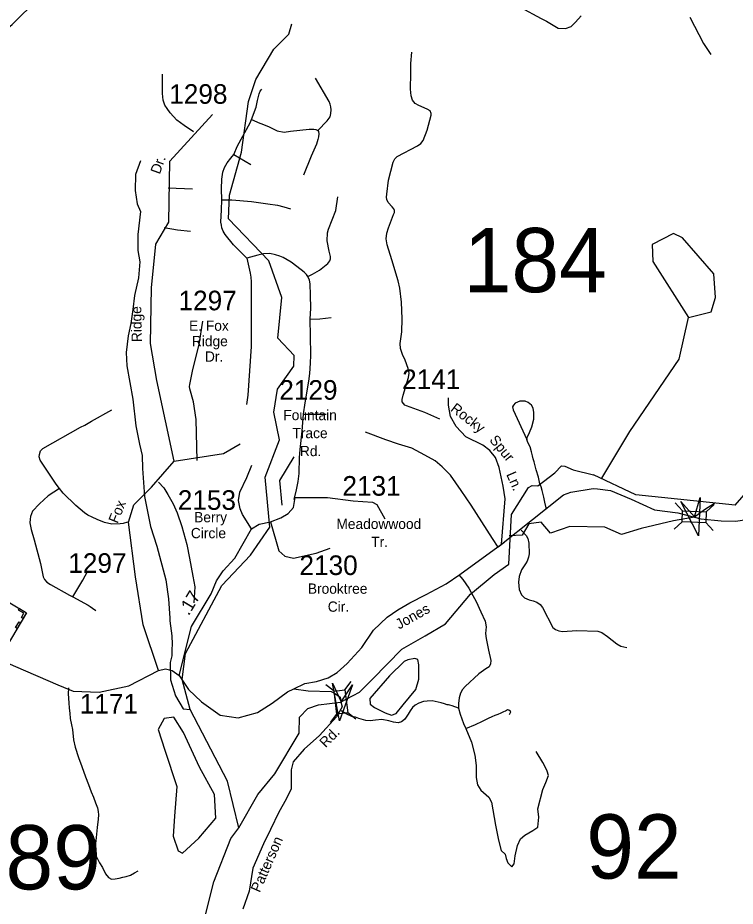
# Model space of a CAD drawing. Extents: x 884530 to 1028605, y 526725 to 653634.
# Drawn here: x 938802 to 943383, y 583000 to 588671 of the extents above; entities that cross this region are included whole.
import ezdxf

# ---------------------------------------------------------------- set-up
doc = ezdxf.new("R2010")
doc.units = 0
for name, color, linetype in [('Exist Cultural Cemetery CELL', 7, 'Continuous'), ('Exist Hydrographic Bay Label', 7, 'Continuous'), ('Exist Hydrographic Creek Single Shore', 7, 'Continuous'), ('Exist Hydrographic Pond Under 1500 Sq Ft', 7, 'Continuous'), ('Exist Road Non-System Type 51', 7, 'Continuous'), ('Exist Road Secondary Structure Standard Bridge Attributed CELL', 7, 'Continuous'), ('Exist Road Secondary Structure Standard Bridge CELL', 7, 'Continuous'), ('Exist Road Secondary Structure Standard Bridge Number Label', 7, 'Continuous'), ('Exist Road Secondary Type 51 Attributed', 7, 'Continuous'), ('Exist Road Secondary Type 51 Label', 7, 'Continuous'), ('Exist Road Secondary Type 51 Number Label', 7, 'Continuous')]:
    doc.layers.add(name, color=color, linetype=linetype)

msp = doc.modelspace()

# ---------------------------------------------------------------- linework, layer by layer
at = {"layer": 'Exist Cultural Cemetery CELL'}
for points in [[(938685.1, 584974), (938856.9, 584873.3), (938728.1, 584653.6), (938556.3, 584754.3)], [(938835, 584835.8), (938825.2, 584841.6), (938841.5, 584869.3), (938806.5, 584889.8), (938812.1, 584899.4), (938856.9, 584873.2)], [(938788.2, 584778.6), (938810.1, 584815.9), (938819.9, 584810.2), (938798, 584772.8)]]:
    msp.add_lwpolyline(points, close=True, dxfattribs=at)
at = {"layer": 'Exist Hydrographic Bay Label'}
msp.add_lwpolyline([(943085.9, 586756.8), (943229, 586793.3), (943257.3, 586884.6), (943245.9, 587035.8), (943045.9, 587266.2), (942988.4, 587293.7), (942852.4, 587224.2), (942856.9, 587115.8), (943085.9, 586756.8)], dxfattribs=at)
at = {"layer": 'Exist Hydrographic Creek Single Shore'}
msp.add_line((939858.2, 584259.8), (939902.5, 584254.5), dxfattribs=at)
for points in [[(939902.5, 584254.5), (939850.9, 584446), (939873.6, 584612.8), (940105.9, 585047.9), (940288, 585241.2), (940411.2, 585419.1), (940380.8, 585738.1), (940472.8, 585975.8), (940437.4, 586153.7), (940459.4, 586300.9), (940564.8, 586446.5), (940567.1, 586515.3), (940462.8, 586625.7), (940488.6, 586884.5), (940405.4, 587119.2), (940148.2, 587386.9), (940153.4, 587537.7), (940230.1, 587811.8), (940275, 588135.8), (940321.8, 588275.9), (940437.2, 588470.6), (940532.4, 588567), (940551.5, 588632.3)], [(943383.1, 585559.3), (943837, 586078.8), (943903.5, 586303.9), (944047.1, 586589.8), (944103.6, 586762.6), (944119.4, 587438.3), (944188.9, 587519), (944265.3, 587556.8), (944472.7, 587526.4), (944866.4, 587571), (945307.5, 587552.2), (945444.7, 587529.1), (945748.8, 587472.5), (946102.4, 587430), (947042.9, 587798)], [(939585.4, 587756.8), (939554.1, 587669.7), (939552.3, 587567.5), (939565.2, 587482.7), (939585.5, 587433.8), (939568, 587288), (939568.1, 587185.7), (939581.5, 587113), (939571.7, 587011), (939547.5, 586897.6), (939536.1, 586807.7), (939522.8, 586719.9), (939505.8, 586640.4), (939493.9, 586534.5), (939498.7, 586450), (939537, 586236), (939554.7, 586066.7), (939578.4, 585949.5), (939595.7, 585876.6), (939598.7, 585794.3), (939610.2, 585615.3), (939649, 585423.2), (939690.5, 585297.2), (939746.7, 585082.4), (939763.3, 584961.6)], [(942531.2, 585732.8), (942709.5, 586029.3), (943026.4, 586492.2), (943085.9, 586756.8)], [(940212.5, 583500.2), (940335.1, 583712.3), (940443.6, 583844.4), (940599.2, 584103.5), (940601, 584206.8), (940653, 584261.8), (940721.5, 584284.2), (940862, 584303.2), (940984, 584366.2), (941067.5, 584449.4), (941254.7, 584640.3), (941403.6, 584726.5), (941532.7, 584802.1), (941693, 584990.8), (941843.8, 585118.1), (941937.2, 585183.7), (941954.7, 585501), (942063.9, 585672.7), (942087.3, 585685.2), (942123.2, 585682.1), (942232.4, 585766.4), (942274.6, 585811.7), (942294.8, 585808.6), (942349.4, 585785.2), (942478.9, 585752.4)], [(943383.1, 585559.3), (942748.8, 585625.9), (942478.9, 585752.4)], [(943251.1, 585569.5), (943187, 585530), (943122.9, 585483.6), (942989.7, 585458.9), (942783.5, 585411.5), (942657.2, 585373), (942551.1, 585419.9), (942326.2, 585423.9), (942203.8, 585380.4), (942144.6, 585451.5), (942065.7, 585439.7), (942022.3, 585368.6), (941939.4, 585364.6)], [(939763.3, 584961.6), (939771.8, 584837.9), (939773.1, 584820.6), (939785.6, 584725.9), (939787.5, 584671.6), (939786.3, 584637.6), (939784.8, 584597.5), (939775.2, 584555.8), (939777.1, 584445.3), (939809.4, 584341.7), (939858.2, 584259.8)], [(940212.5, 583500.2), (940141.8, 583797.3), (939902.5, 584254.5)], [(939858.6, 581869.7), (939975.2, 582333.4), (939939.1, 582698.1), (940054.7, 583155.4), (940162.7, 583432.9), (940212.5, 583500.2)]]:
    msp.add_lwpolyline(points, dxfattribs=at)
at = {"layer": 'Exist Hydrographic Pond Under 1500 Sq Ft'}
for points in [[(941050.8, 584325.4), (941052.5, 584289.5), (941080.2, 584268.3), (941147, 584234), (941189.4, 584219.3), (941218.8, 584229.1), (941262.8, 584284.6), (941344.3, 584382.5), (941363.9, 584449.4), (941362.3, 584540.8), (941355.8, 584575), (941337.8, 584579.9), (941292.2, 584573.4), (941269.3, 584562), (941176.4, 584470.6)], [(939736.8, 584197.8), (939699.1, 584127), (939741.6, 583994.9), (939817, 583763.8), (939802.8, 583575.1), (939793.4, 583447.7), (939826.4, 583353.3), (939854.7, 583339.2), (939958.4, 583433.5), (940066.9, 583560.9), (940057.4, 583711.9), (939963.1, 583886.4), (939859.4, 584108.1), (939798.1, 584207.2)]]:
    msp.add_lwpolyline(points, close=True, dxfattribs=at)
at = {"layer": 'Exist Road Non-System Type 51'}
for p, q in [((940180.7, 587798.3), (940290.5, 587733.6)), ((939763, 587585.3), (939917.8, 587578.8)), ((940626.8, 586141.1), (940771.6, 586141.1)), ((941905.1, 585319.6), (941869.5, 585291))]:
    msp.add_line(p, q, dxfattribs=at)
for points in [[(938592.9, 588494.8), (938645.7, 588531.8), (938676, 588555.5), (938765.9, 588628), (938837.1, 588698.1), (938887.3, 588745.5), (938955.9, 588795.7), (939032.5, 588839.3), (939122.2, 588877.5), (939175, 588905.2), (939192.2, 588923.7), (939221.3, 589001.6), (939239.7, 589042.6), (939258.2, 589082.1)], [(942010.6, 588738.4), (942144.9, 588665.1), (942177.7, 588648.6), (942252.3, 588604.1), (942300, 588601.1), (942335.6, 588614.8), (942362.7, 588642.9), (942400, 588683.2)], [(943092.4, 588674.2), (943180.3, 588507.1), (943228.1, 588437)], [(941496.7, 586108.7), (941402.2, 586151), (941285.1, 586193.3), (941273.9, 586198.9), (941264, 586207.9), (941257, 586218.7), (941256.5, 586234.5), (941263.6, 586261.9), (941296.4, 586373.6), (941301.1, 586402.7), (941295.5, 586431.8), (941275, 586485), (941258, 586521), (941245.7, 586560.5), (941243.8, 586592.4), (941255.2, 586665.2), (941255.6, 586748.2), (941251.3, 586855.2), (941241.4, 586944.3), (941231.4, 586991.7), (941190.3, 587125.6), (941160.3, 587221.4), (941154.4, 587260.2), (941158.4, 587296.5), (941168.8, 587330.3), (941202.1, 587415.4), (941206.8, 587427), (941208.2, 587440.1), (941202.3, 587451.2), (941192.9, 587463.4), (941167.6, 587490.7), (941158.4, 587510.6), (941156.5, 587526.6), (941157.5, 587545.2), (941170.1, 587634.9), (941198.8, 587748.3), (941210.1, 587770.6), (941224.1, 587785.7), (941354.3, 587852.9), (941375.4, 587868.3), (941389.7, 587888.3), (941415.6, 587953.7), (941441, 588048.6), (941441, 588059.8), (941435.3, 588076.7), (941416.8, 588087.6), (941363.6, 588111.6), (941339.6, 588122.4), (941321.7, 588144.3), (941313.3, 588173.4), (941309.5, 588214.8), (941311.5, 588318), (941311.5, 588378), (941318, 588451.3)], [(939924.9, 587942.5), (939864.2, 587983), (939818.4, 588017.8), (939795.3, 588041.4), (939773.9, 588064.9), (939754.8, 588091.4), (939741.6, 588113.4), (939729.8, 588145), (939725.4, 588186.9), (939725.7, 588310.5)], [(940718.3, 587950.5), (940777.4, 588011.9), (940796.6, 588038.3), (940801.4, 588058.7), (940802.5, 588082.7), (940801.5, 588103.2), (940796.6, 588119.9), (940790.5, 588136.7), (940703, 588285.5)], [(940293.9, 588021.5), (940323.5, 588100.2), (940332.7, 588141.6), (940344.2, 588184.3), (940350.7, 588201.7), (940360.3, 588215.9)], [(940180.7, 587798.3), (940205.2, 587854.2), (940285.7, 587999.8), (940293.9, 588021.5)], [(940293.9, 588021.5), (940346.7, 587998.7), (940353.5, 587995.9), (940401.9, 587975.9), (940458.3, 587949.5), (940502.7, 587939.9), (940543.5, 587945.9), (940662.3, 587959.1), (940692.3, 587958.9), (940705.3, 587957), (940718.3, 587950.5)], [(940718.3, 587950.5), (940722.3, 587943.7), (940723.9, 587929.5), (940722.2, 587911.1), (940717.8, 587892.6), (940709, 587864.3), (940675.2, 587786.8), (940626.5, 587665.2)], [(940105, 587508.6), (940101.8, 587579.7), (940104.3, 587640.5), (940110.8, 587684.4), (940121.8, 587714.8), (940138.6, 587744.6), (940163.2, 587774.9), (940180.7, 587798.3)], [(940654.6, 587018.5), (940684, 587033.2), (940729.4, 587059), (940782.6, 587101.6), (940794.4, 587120.1), (940799.8, 587132.3), (940799, 587146.5), (940789.5, 587180.6), (940778.1, 587247.6), (940779.9, 587298.7), (940785.1, 587321.9), (940832.5, 587440.2), (940845.7, 587527.1)], [(940263.5, 587136.2), (940178.8, 587220.9), (940126.4, 587287.4), (940113.5, 587308.7), (940105.7, 587330.1), (940102.4, 587346.9), (940099.2, 587367), (940101.8, 587445.2), (940105, 587508.6)], [(940105, 587508.6), (940169, 587507.9), (940294.4, 587497.5), (940398.6, 587484), (940460, 587473.6), (940501.4, 587464.6), (940542.7, 587451.7)], [(939737.1, 587331), (939822.7, 587316.2), (939905.7, 587309.2)], [(940263.5, 587136.2), (940286.4, 587041.5), (940289.4, 587014.5), (940291.4, 586985.7), (940291.9, 586571.7), (940270.3, 586261.7), (940263.1, 586201.9)], [(940654.6, 587018.5), (940645.8, 587031.2), (940630.7, 587046.9), (940611.7, 587061.5), (940547.6, 587110.3), (940496.7, 587141.1), (940476.1, 587149.1), (940447.9, 587158.1), (940411.1, 587165.1), (940371.4, 587163.3), (940334.6, 587155.5), (940263.5, 587136.2)], [(940669.5, 586747.6), (940672.6, 586817.4), (940670.8, 586900.1), (940668.2, 586972.6), (940664.5, 586995.1), (940654.6, 587018.5)], [(939946.5, 585845.7), (939941.4, 586105.5), (939924.1, 586218.3), (939900.4, 586302.9), (939898.5, 586316.4), (939899.7, 586329.8), (939919, 586425.4), (939960, 586585.1), (939983.5, 586733.7)], [(940626.8, 586141.1), (940636.9, 586213.5), (940660.4, 586351.2), (940666.3, 586401), (940671.4, 586465.6), (940673.7, 586517.8), (940671.4, 586640.9), (940669.5, 586747.6)], [(940669.5, 586747.6), (940731.6, 586748.9), (940803.4, 586757.3)], [(942178.6, 585535), (942167.7, 585578.4), (942161.1, 585610.3), (942151.2, 585652.6), (942144.9, 585676.6), (942136.4, 585696), (942126, 585738.6), (942112.3, 585784.9), (942099.2, 585835.6), (942092.7, 585855.3), (942087.9, 585875.1), (942082.3, 585900.4), (942072.8, 585931.4), (942059.7, 585959.6), (942052.8, 585978.3), (942056, 585995.2), (942069.1, 586023.4), (942085, 586059.1), (942097.2, 586108.8), (942098.2, 586151.1), (942092.5, 586178.3), (942082.3, 586197.1), (942061.7, 586215.9), (942041.9, 586222.4), (942022.2, 586224.3), (942007.1, 586222.4), (941978.1, 586211.2), (941967.1, 586197.8), (941961.1, 586187.7), (941964.9, 586167.1), (942052.8, 585978.3)], [(939067.5, 585665.6), (939047.3, 585693.4), (938943.8, 585846.1), (938938.7, 585867.6), (938940.1, 585883.9), (938947.6, 585905.9), (938962.8, 585920.5), (939201.3, 586056.8), (939229, 586070.7), (939271.9, 586096), (939403.2, 586167.9)], [(940566.7, 585596), (940581.5, 585656.8), (940593.2, 585710.4), (940599, 585760.9), (940601.6, 585863.7), (940605.5, 585914.7), (940617.8, 586031.2), (940626.8, 586141.1)], [(941869.5, 585291), (941832.6, 585346.1), (941696.6, 585558.9), (941633.2, 585653.9), (941565.8, 585752.1), (941512.5, 585804.3), (941466.9, 585841.9), (941401.6, 585879.5), (941318.5, 585923), (941233.5, 585948.7), (941151.2, 585977.5), (941023.2, 586026.6)], [(939701.5, 585707.2), (939734.2, 585669.3), (939760.6, 585627), (939793.3, 585567.4), (939819.5, 585510.3), (939850.1, 585424.3), (939881.7, 585309.5), (939897.5, 585220.4), (939919.3, 585105.6), (939931.5, 585038.5), (939925.2, 584935.9)], [(939067.5, 585665.6), (938995.6, 585620.2), (938941.1, 585568.3), (938896.6, 585521.2), (938882.7, 585486.9), (938880.5, 585469.4), (938879.3, 585446.9), (938886.7, 585404.9), (938906.5, 585338), (938946.1, 585188.3), (938964.8, 585102.4), (938971.8, 585085.8), (938987.2, 585068.4), (939010.5, 585053.3), (939131.5, 584985), (939153.2, 584974.2)], [(939502.7, 585450.6), (939474.5, 585443.6), (939456.2, 585439.5), (939401.4, 585439.1), (939356.5, 585448), (939308.4, 585467.3), (939277, 585483.4), (939250.1, 585496.2), (939227.7, 585510.4), (939172.3, 585557.1), (939091.5, 585636.5), (939067.5, 585665.6)], [(942016.4, 585400.3), (942048.5, 585365.3), (942058.8, 585347.4), (942065.7, 585317.4), (942067.7, 585249.3), (942063.7, 585227.5), (942055, 585202.8), (942044.9, 585186.2), (942019.4, 585147.4), (942004.3, 585104.2), (941998.7, 585068.5), (942003.3, 585021.6), (942018.4, 584987.8), (942038.1, 584968.1), (942068.2, 584954.9), (942093.5, 584948.4), (942115.9, 584940.1), (942136.7, 584924.9), (942153.6, 584907.1), (942219.3, 584779.4), (942236.3, 584765.3), (942255.9, 584756.9), (942279.4, 584753.1), (942372.8, 584759.3), (942505.4, 584755.3), (942531, 584747.4), (942568.7, 584720.3), (942626.8, 584675.2), (942653.1, 584660.1), (942691.6, 584651.7)], [(939153.2, 584974.2), (939216.2, 585080), (939246.9, 585136.4)], [(941617.4, 585115.8), (941644, 585085.5), (941681.6, 585030.5), (941697.7, 585002.7), (941728.7, 584944.5), (941758.9, 584879.1), (941786.3, 584820.1), (941792.1, 584783.1), (941791.2, 584762.5), (941789.4, 584740.9), (941793, 584708.9), (941808.1, 584633.9), (941822, 584567.2), (941821, 584547.5), (941811.9, 584526.8), (941791.7, 584515.3), (941745.2, 584483.5), (941658.8, 584402.9), (941642.8, 584383.2), (941629.7, 584358.8), (941621.2, 584329.6), (941616.6, 584294), (941615.7, 584264.9)], [(939153.2, 584974.2), (939250.7, 584920.3), (939264.2, 584912), (939279.6, 584903), (939300.7, 584886.3)], [(939126.5, 584393.2), (939124.4, 584354.6), (939127.6, 584297.8), (939129.5, 584264.9), (939133.5, 584232.1), (939137.3, 584198.3), (939145.4, 584156.6), (939150.4, 584127.7), (939157.2, 584062.5), (939167.4, 584015.4), (939189.2, 583948.8), (939211, 583892.1), (939234.7, 583826.5), (939253.6, 583776.8), (939269.9, 583730.1), (939284.5, 583695.1), (939298.8, 583658.6), (939311.1, 583628.6), (939315.5, 583604.3), (939317.6, 583583.5), (939315.6, 583555.6), (939309.7, 583502.3), (939303.3, 583438), (939294.6, 583359.5), (939295.7, 583338.7), (939302.8, 583318.9), (939323.6, 583276.1), (939342.2, 583245.9), (939361.8, 583206.4), (939380.4, 583183.2), (939401.2, 583171.6), (939422.9, 583174.1), (939450, 583178.6), (939472.2, 583184.4), (939494.1, 583190.2), (939521.9, 583197.8), (939546.3, 583213.4), (939570.7, 583226.1)], [(941615.7, 584264.9), (941574.8, 584279), (941561.3, 584283.2), (941553.2, 584284.7), (941543, 584286.2), (941526, 584290.9), (941506.3, 584298.3), (941448.1, 584310.9), (941415.7, 584309.5), (941391.8, 584307.4), (941362.8, 584295.4), (941340.3, 584282.7), (941322.1, 584267.8), (941307.9, 584247.3), (941294, 584226.4), (941273, 584193.8), (941261.3, 584183.3), (941252.8, 584176.9), (941230.3, 584170.6), (941201.4, 584174.1), (941170.4, 584182.6), (941125.9, 584191.1), (941087.2, 584187.5), (941052.6, 584184), (941024.4, 584186.1), (940980.4, 584198.5), (940959.5, 584205.4), (940934, 584210), (940903.4, 584225.9), (940867.8, 584246.8)], [(941615.7, 584264.9), (941627.4, 584225.9), (941648.4, 584166.2), (941662.2, 584133.7)], [(941662.2, 584133.7), (941724.1, 584159.9), (941737.8, 584165.9), (941756.5, 584174.4), (941787, 584189), (941808.4, 584199.9), (941830.8, 584210.5), (941850.5, 584218.8), (941869.9, 584226.6), (941888.1, 584234.1), (941896.5, 584237.9), (941905.3, 584242.1), (941915.8, 584247), (941923, 584251.3), (941929.3, 584254.7), (941937.8, 584253.8), (941945.7, 584246.8), (941947.4, 584237.4), (941944.5, 584229.8), (941939.9, 584222.1)], [(941662.2, 584133.7), (941699.1, 584046.6), (941720.8, 583964), (941729.8, 583897.7), (941728.5, 583820.5), (941737.4, 583775.3), (941758.4, 583740.2), (941809.3, 583695.4), (941826.3, 583664.2), (941853, 583516.9), (941871.3, 583422.1), (941887.7, 583356.4), (941915, 583332.7), (941920.5, 583303.6), (941931.5, 583276.2), (941957, 583250.6), (941971.5, 583270.7), (941977, 583321.8), (941993.5, 583387.4), (942011.7, 583429.4), (942039, 583453), (942090.1, 583484.1), (942123, 583504.1), (942130.1, 583567.9), (942123, 583620.8), (942153.9, 583744.8), (942174.1, 583788.7), (942190.3, 583834.2), (942183.1, 583861.6), (942170.3, 583888.9), (942153.9, 583918.1), (942111.9, 583987.4)]]:
    msp.add_lwpolyline(points, dxfattribs=at)
at = {"layer": 'Exist Road Secondary Structure Standard Bridge Attributed CELL'}
for points in [[(943160.3, 585608.4), (943147.9, 585364.9), (943036.9, 585582), (943122.4, 585484.1)], [(940938.4, 584412.4), (940856.1, 584182.9), (940812.6, 584422.8), (940866.1, 584304.4)]]:
    msp.add_lwpolyline(points, close=True, dxfattribs=at)
at = {"layer": 'Exist Road Secondary Structure Standard Bridge CELL'}
for p, q in [((943000.5, 585573.6), (943047.4, 585523)), ((943198.4, 585517), (943248.9, 585564)), ((942994.2, 585405.5), (943044.7, 585452.5)), ((943195.8, 585448.1), (943242.7, 585397.5)), ((940822.7, 584372.4), (940769.6, 584413.8)), ((940889.4, 584380.6), (940930.8, 584433.6)), ((940798.9, 584173.1), (940840.3, 584226.2)), ((940961.6, 584193.1), (940908.6, 584234.5))]:
    msp.add_line(p, q, dxfattribs=at)
for points in [[(943047.4, 585523), (943198.4, 585517.4), (943195.7, 585446.8), (943044.7, 585452.5)], [(940840.3, 584226.2), (940822.3, 584372.4), (940890.7, 584380.8), (940908.6, 584234.5)]]:
    msp.add_lwpolyline(points, close=True, dxfattribs=at)
at = {"layer": 'Exist Road Secondary Type 51 Attributed'}
for points in [[(939801.3, 585841.4), (939690.1, 586355.8), (939648.3, 586592.5), (939655.3, 586947.7), (939683.1, 587226.2), (939766.6, 587365.5), (939773.6, 587755.5), (940045, 588053.4)], [(941890.6, 585309.7), (941914.4, 585599.8), (941900.9, 585680.9), (941875.4, 585799.6), (941852, 585863.6), (941816.1, 585908.9), (941770.9, 585943.3), (941663.3, 585996.3), (941600.8, 586061.9), (941565, 586125.9), (941552.5, 586197.7), (941553.1, 586245.5)], [(939801.3, 585841.4), (940114.5, 585890.1), (940222.4, 585950.3)], [(939701, 584505.3), (939602.6, 584794.9), (939553.9, 585101.3), (939509.1, 585451.4), (939543.9, 585562.8), (939655.2, 585674.2), (939801.3, 585841.4)], [(940293.4, 585407.7), (940237.3, 585499.9), (940221.7, 585535.8), (940212.3, 585590.4), (940219, 585643.2), (940265.4, 585735.9), (940297.1, 585814)], [(941890.6, 585309.7), (942287.2, 585625.7), (942332.8, 585642.5), (942476.6, 585666.5), (942504.1, 585663.6), (942587.6, 585653.9), (942717.9, 585598.6), (942867.8, 585529.5), (943015.8, 585511.7), (943122.9, 585483.6)], [(940415.1, 585453), (940480.7, 585479.6), (940529, 585506.1), (940562.3, 585545.2), (940572.7, 585607.7)], [(940572.7, 585607.7), (940735, 585609.1), (940778.6, 585609.1), (940942.5, 585586.9), (941067.3, 585577.9), (941095.4, 585563.9), (941145.7, 585472.2)], [(943122.9, 585483.6), (943164.5, 585473.3), (943293.4, 585459.4), (943386.6, 585458.4), (943480.7, 585472.1), (943583.9, 585493.7), (943654.5, 585497.3), (943698.5, 585496.6), (943815, 585466.3), (943892, 585434.7), (943984.7, 585395.2), (944317.4, 585215.2)], [(940293.4, 585407.7), (940343.4, 585437.4), (940415.1, 585453)], [(940415.1, 585453), (940468.5, 585268.9), (940507.2, 585234.4), (940562.3, 585222), (940708.1, 585253.3), (940796.7, 585284.6)], [(939832, 584472.1), (939911.2, 584784.2), (940036.2, 584992.7), (940070.3, 585076.7), (940112.5, 585140.8), (940187.3, 585221.9), (940293.4, 585407.7)], [(940564.2, 584387.9), (940635.4, 584422.1), (940708.5, 584435), (940783.3, 584457.3), (940841.4, 584491.6), (940904.5, 584550), (940998.4, 584651.9), (941073.8, 584761.3), (941160.8, 584844.9), (941228.7, 584892.1), (941305.7, 584935.2), (941409.8, 584989.5), (941536.9, 585057.9), (941624.7, 585116.5), (941890.6, 585309.7)], [(937877.7, 584154.1), (938209.4, 584357.7), (938397.3, 584476.1), (938464.1, 584540.8), (938538.2, 584586.7), (938615.6, 584586.3), (938703.5, 584566.6), (938787.4, 584529.3), (939058.4, 584413.4), (939155.8, 584371.6), (939322.1, 584365.5), (939510.7, 584406.4), (939701, 584505.3)], [(939701, 584505.3), (939744.7, 584515.7), (939788.3, 584503.5), (939832, 584472.1)], [(939832, 584472.1), (939891.2, 584383.8), (939974.6, 584304.5), (940093.3, 584219), (940210, 584202.4), (940333, 584235.7), (940426.7, 584296.2), (940524.6, 584367.1), (940564.2, 584387.9)], [(940564.2, 584387.9), (940655.9, 584375.4), (940802.3, 584370.1), (940829.7, 584355.4), (940861.3, 584333.6), (940865.4, 584304.9)], [(940865.4, 584304.9), (940872.6, 584272.8), (940836.5, 584207.9), (940727.7, 584089.4), (940629.7, 584002.5), (940561, 583921.2), (940548.4, 583870.7), (940547, 583820.2), (940547, 583748.7), (940515.1, 583682.1), (940467.9, 583600), (940415.7, 583489.1), (940371.8, 583398.3), (940303.7, 583242.2), (940278.4, 583096.5), (940239.2, 582981)]]:
    msp.add_lwpolyline(points, dxfattribs=at)
at = {"layer": 'Exist Road Secondary Type 51 Label'}
msp.add_lwpolyline([(940564.1, 585868.4), (940473.9, 585718), (940488.9, 585560.1)], dxfattribs=at)

# ---------------------------------------------------------------- texts
at = {"layer": 'Exist Hydrographic Creek Single Shore'}
msp.add_text('.17', height=82.02, rotation=59.0537, dxfattribs=at).set_placement((939893.3, 584850))
at = {"layer": 'Exist Road Secondary Structure Standard Bridge Number Label'}
for s, p in [('184', (941648.9, 586918.9)), ('92', (942431.8, 583176)), ('89', (938723.1, 583107.2))]:
    msp.add_text(s, height=410.1, dxfattribs=at).set_placement(p)
at = {"layer": 'Exist Road Secondary Type 51 Label'}
for s, rotation, p in [('Dr.', 70.0557, (939708.3, 587667.8)), ('Ridge', 91.0878, (939594.7, 586601.1)), ('Rocky', 322.4609, (941560.5, 586165.1)), ('Spur', 309.6002, (941810.1, 585973.6)), ('Ln.', 293.4917, (941919.7, 585756.5)), ('Fox', 67.791, (939438.9, 585438.7)), ('Jones', 29.2261, (941236.6, 584765)), ('Rd.', 45.217, (940767.7, 584007.5)), ('Patterson', 66.4317, (940346.7, 583083))]:
    msp.add_text(s, height=65.62, rotation=rotation, dxfattribs=at).set_placement(p)
for s, p in [('E. Fox', (939895.5, 586672.7)), ('Ridge', (939913.8, 586574)), ('Dr.', (939997, 586475.5)), ('Fountain', (940497.7, 586102)), ('Trace', (940556, 585987.2)), ('Rd.', (940603.6, 585872.4)), ('Berry', (939928.3, 585450.2)), ('Meadowwood', (940836.6, 585407.5)), ('Circle', (939907.2, 585348.7)), ('Tr.', (941059, 585292.6)), ('Brooktree', (940654.3, 584994.1)), ('Cir.', (940781.3, 584879.3))]:
    msp.add_text(s, height=65.62, dxfattribs=at).set_placement(p)
at = {"layer": 'Exist Road Secondary Type 51 Number Label'}
for s, p in [('1298', (939769, 588121.7)), ('1297', (939828.2, 586803.5)), ('2141', (941256.2, 586300.9)), ('2129', (940471.8, 586232.8)), ('2131', (940875, 585620.3)), ('2153', (939823.6, 585530)), ('1297', (939124.4, 585127.7)), ('2130', (940600.6, 585113.8)), ('1171', (939197.3, 584229.7))]:
    msp.add_text(s, height=125, dxfattribs=at).set_placement(p)

doc.saveas('drawing.dxf')
